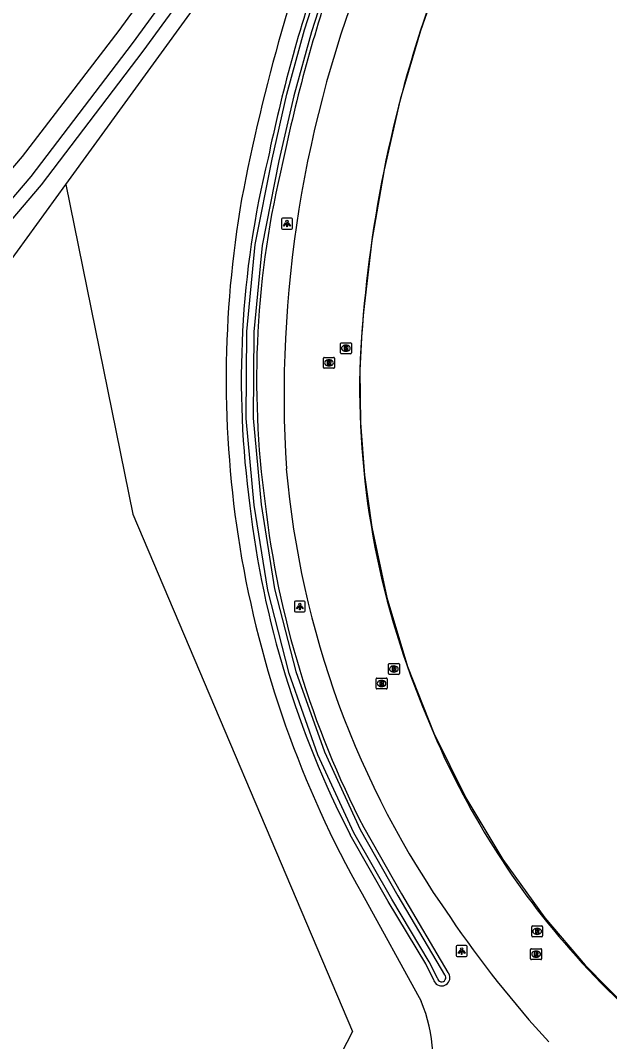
# Model space of a CAD drawing. Extents: x 155018 to 156648, y 383980 to 385733.
# Drawn here: x 155731.8 to 155785.8, y 384034.1 to 384127.6 of the extents above; entities that cross this region are included whole.
import ezdxf

# ---------------------------------------------------------------- set-up
doc = ezdxf.new("R2010")
doc.units = 0
for name, color, linetype in [('IMGEO_Berm_groen', 7, 'Continuous'), ('IMGEO_Groenvoorziening', 7, 'Continuous'), ('IMGEO_Lichtpunt', 7, 'Continuous'), ('IMGEO_Lijnafwatering', 7, 'Continuous'), ('IMGEO_Rijbaan_lokaal_gesloten', 7, 'Continuous'), ('IMGEO_Rioolput', 7, 'Continuous'), ('IMGEO_Voetpad_halfverhard', 7, 'Continuous'), ('IMGEO_Waterloop', 7, 'Continuous')]:
    doc.layers.add(name, color=color, linetype=linetype)

msp = doc.modelspace()

# ---------------------------------------------------------------- linework, layer by layer
at = {"layer": 'IMGEO_Berm_groen'}
for points in [[(155735.976, 384112.625), (155749.933, 384131.855), (155760.641, 384147.193), (155764.719, 384151.453), (155768.998, 384155.923)], [(155726.381, 384056.744), (155725.876, 384063.479), (155724.805, 384073.381), (155724.391, 384082.583), (155724.818, 384089.971), (155725.678, 384095.915), (155726.613, 384098.573), (155728.876, 384102.843), (155735.976, 384112.625)], [(155763.246, 384053.729), (155766.707, 384047.669), (155770.959, 384040.465)], [(155769.634, 384039.813), (155768.917, 384041.236), (155765.498, 384046.963), (155762.016, 384053.06)], [(155763.097, 384047.648), (155768.514, 384037.816)]]:
    msp.add_lwpolyline(points, dxfattribs=at)
for centre, radius, start, end in [((155918.681, 384079.765), 169.564, 158.61407, 169.28907), ((155895.255, 384085.956), 143.735, 161.01125, 168.33286), ((155895.224, 384085.967), 142.303, 161.011, 168.34515), ((155837.015, 384094.759), 84.977, 166.20402, 187.82124), ((155837.046, 384094.756), 83.608, 166.18979, 187.82723), ((155846.948, 384094.823), 96.293, 170.1602, 189.19567), ((155839.688, 384093.21), 86.035, 186.5672, 207.31551), ((155839.71, 384093.217), 87.458, 186.57985, 207.33252), ((155847.067, 384095.113), 96.457, 189.35439, 209.47777), ((155770.375, 384039.98), 0.759, 230.43689, 39.6703), ((155770.38, 384039.984), 0.765, 192.88819, 230.28092), ((155754.739, 384032.231), 14.864, 309.97275, 22.06915)]:
    msp.add_arc(centre, radius, start, end, dxfattribs=at)
at = {"layer": 'IMGEO_Groenvoorziening'}
for points in [[(155657.767, 384078.374), (155677.085, 384092.967), (155745.538, 384140.858), (155758.754, 384151.282), (155740.826, 384126.716), (155731.988, 384115.184), (155723.684, 384105.475), (155710.636, 384092.118), (155701.599, 384081.92), (155691.672, 384072.915), (155688.231, 384070.329), (155680.527, 384065.93)], [(155735.976, 384112.625), (155742.117, 384082.439), (155762.225, 384035.043), (155753.408, 384017.919)]]:
    msp.add_lwpolyline(points, dxfattribs=at)
at = {"layer": 'IMGEO_Lichtpunt'}
for p, q in [((155756.622, 384109.534), (155755.814, 384109.534)), ((155756.622, 384109.534), (155755.814, 384109.534)), ((155755.72, 384109.439), (155755.72, 384108.632)), ((155755.72, 384109.439), (155755.72, 384108.632)), ((155755.814, 384108.538), (155756.622, 384108.538)), ((155755.814, 384108.538), (155756.622, 384108.538)), ((155756.716, 384108.632), (155756.716, 384109.439)), ((155756.716, 384108.632), (155756.716, 384109.439)), ((155756.896, 384074.374), (155756.896, 384073.567)), ((155756.896, 384074.374), (155756.896, 384073.567)), ((155757.798, 384074.469), (155756.99, 384074.469)), ((155757.798, 384074.469), (155756.99, 384074.469)), ((155757.892, 384073.567), (155757.892, 384074.374)), ((155757.892, 384073.567), (155757.892, 384074.374)), ((155756.99, 384073.473), (155757.798, 384073.473)), ((155756.99, 384073.473), (155757.798, 384073.473)), ((155771.717, 384042.82), (155771.717, 384042.013)), ((155771.717, 384042.82), (155771.717, 384042.013)), ((155772.619, 384042.915), (155771.811, 384042.915)), ((155772.619, 384042.915), (155771.811, 384042.915)), ((155772.713, 384042.013), (155772.713, 384042.82)), ((155772.713, 384042.013), (155772.713, 384042.82)), ((155771.811, 384041.919), (155772.619, 384041.919)), ((155771.811, 384041.919), (155772.619, 384041.919))]:
    msp.add_line(p, q, dxfattribs=at)
for points in [[(155756.094, 384109.103), (155756.133, 384109.075), (155755.945, 384108.813), (155755.907, 384108.84), (155756.094, 384109.103)], [(155756.196, 384109.055), (155756.243, 384109.055), (155756.243, 384108.733), (155756.196, 384108.733), (155756.196, 384109.055)], [(155756.306, 384109.075), (155756.344, 384109.102), (155756.531, 384108.84), (155756.492, 384108.812), (155756.306, 384109.075)], [(155757.27, 384074.038), (155757.309, 384074.01), (155757.121, 384073.748), (155757.083, 384073.775), (155757.27, 384074.038)], [(155757.372, 384073.99), (155757.419, 384073.99), (155757.419, 384073.668), (155757.372, 384073.668), (155757.372, 384073.99)], [(155757.482, 384074.01), (155757.52, 384074.037), (155757.707, 384073.775), (155757.668, 384073.747), (155757.482, 384074.01)], [(155772.091, 384042.484), (155772.13, 384042.456), (155771.942, 384042.194), (155771.904, 384042.221), (155772.091, 384042.484)], [(155772.193, 384042.436), (155772.24, 384042.436), (155772.24, 384042.114), (155772.193, 384042.114), (155772.193, 384042.436)], [(155772.303, 384042.456), (155772.341, 384042.483), (155772.528, 384042.221), (155772.489, 384042.193), (155772.303, 384042.456)]]:
    msp.add_lwpolyline(points, dxfattribs=at)
for centre in [(155756.219, 384109.237), (155757.395, 384074.172), (155772.216, 384042.618)]:
    msp.add_circle(centre, 0.0994, dxfattribs=at)
for centre, start, end in [((155755.814, 384109.439), 90, 180), ((155755.814, 384109.439), 90, 180), ((155756.622, 384109.439), 0, 90), ((155756.622, 384109.439), 0, 90), ((155755.814, 384108.632), 180, 270), ((155755.814, 384108.632), 180, 270), ((155756.622, 384108.632), 270, 0), ((155756.622, 384108.632), 270, 360), ((155756.99, 384074.374), 90, 180), ((155756.99, 384074.374), 90, 180), ((155757.798, 384074.374), 0, 90), ((155757.798, 384074.374), 0, 90), ((155756.99, 384073.567), 180, 270), ((155756.99, 384073.567), 180, 270), ((155757.798, 384073.567), 270, 0), ((155757.798, 384073.567), 270, 360), ((155771.811, 384042.82), 90, 180), ((155771.811, 384042.82), 90, 180), ((155772.619, 384042.82), 0, 90), ((155772.619, 384042.82), 0, 90), ((155771.811, 384042.013), 180, 270), ((155771.811, 384042.013), 180, 270), ((155772.619, 384042.013), 270, 0), ((155772.619, 384042.013), 270, 360)]:
    msp.add_arc(centre, 0.0946, start, end, dxfattribs=at)
at = {"layer": 'IMGEO_Lijnafwatering'}
for points in [[(155773.167, 384139.011), (155773.159, 384138.993), (155773.15, 384138.974), (155773.142, 384138.956), (155770.616, 384132.893), (155768.432, 384126.698), (155766.597, 384120.391)], [(155766.597, 384120.391), (155765.112, 384113.971), (155763.989, 384107.479), (155763.23, 384100.934)], [(155763.23, 384100.934), (155763.088, 384099.16), (155762.973, 384097.384), (155762.885, 384095.607), (155762.958, 384090.798), (155763.324, 384086.003), (155763.98, 384081.239)], [(155763.98, 384081.239), (155765.347, 384074.794), (155767.245, 384068.486), (155769.661, 384062.357)], [(155769.661, 384062.357), (155772.579, 384056.451), (155775.978, 384050.808), (155779.835, 384045.467)], [(155779.835, 384045.467), (155783.517, 384041.123), (155787.503, 384037.054), (155791.771, 384033.283), (155792.469, 384032.726), (155793.18, 384032.185), (155793.904, 384031.663)]]:
    msp.add_lwpolyline(points, dxfattribs=at)
at = {"layer": 'IMGEO_Rijbaan_lokaal_gesloten'}
for centre, radius, start, end in [((155880.235, 384090.825), 117.415, 155.81618, 161.72545), ((155863.72, 384093.288), 107.768, 158.18958, 183.57089), ((155879.791, 384090.79), 117.005, 161.64131, 177.64074), ((155839.879, 384094.042), 77.01, 178.83591, 203.07794), ((155839.782, 384093.857), 83.938, 184.9762, 215.1845), ((155837.348, 384091.224), 73.594, 201.83126, 221.39605), ((155849.987, 384098.555), 95.007, 213.9541, 222.72237), ((155842.358, 384095.437), 80.138, 221.28728, 230.85811)]:
    msp.add_arc(centre, radius, start, end, dxfattribs=at)
at = {"layer": 'IMGEO_Rioolput'}
for p, q in [((155761.113, 384097.196), (155761.113, 384098.048)), ((155761.188, 384098.122), (155762.04, 384098.122)), ((155761.624, 384097.342), (155761.599, 384097.342)), ((155761.601, 384097.902), (155761.626, 384097.902)), ((155762.114, 384098.048), (155762.114, 384097.196)), ((155759.563, 384095.856), (155759.563, 384096.708)), ((155759.638, 384096.782), (155760.49, 384096.782)), ((155760.051, 384096.562), (155760.076, 384096.562)), ((155760.564, 384096.708), (155760.564, 384095.856)), ((155762.04, 384097.122), (155761.188, 384097.122)), ((155760.49, 384095.782), (155759.638, 384095.782)), ((155760.074, 384096.002), (155760.049, 384096.002)), ((155765.508, 384067.821), (155765.508, 384068.673)), ((155765.583, 384068.747), (155766.435, 384068.747)), ((155765.996, 384068.527), (155766.021, 384068.527)), ((155766.509, 384068.673), (155766.509, 384067.821)), ((155764.455, 384067.418), (155765.307, 384067.418)), ((155766.435, 384067.747), (155765.583, 384067.747)), ((155766.019, 384067.967), (155765.994, 384067.967)), ((155764.38, 384066.492), (155764.38, 384067.344)), ((155764.891, 384066.638), (155764.866, 384066.638)), ((155764.868, 384067.198), (155764.893, 384067.198)), ((155765.381, 384067.344), (155765.381, 384066.492)), ((155765.307, 384066.418), (155764.455, 384066.418)), ((155778.623, 384043.794), (155778.623, 384044.646)), ((155778.698, 384044.72), (155779.55, 384044.72)), ((155779.111, 384044.5), (155779.136, 384044.5)), ((155779.624, 384044.646), (155779.624, 384043.794)), ((155779.55, 384043.72), (155778.698, 384043.72)), ((155779.134, 384043.94), (155779.109, 384043.94)), ((155778.528, 384041.706), (155778.528, 384042.558)), ((155778.603, 384042.632), (155779.455, 384042.632)), ((155779.016, 384042.412), (155779.041, 384042.412)), ((155779.529, 384042.558), (155779.529, 384041.706)), ((155779.455, 384041.632), (155778.603, 384041.632)), ((155779.039, 384041.852), (155779.014, 384041.852))]:
    msp.add_line(p, q, dxfattribs=at)
for points in [[(155761.113, 384097.196), (155761.113, 384098.048)], [(155761.188, 384098.122), (155762.04, 384098.122)], [(155761.702, 384097.82), (155761.45, 384097.822), (155761.45, 384097.422)], [(155761.45, 384097.422), (155761.574, 384097.422), (155761.574, 384097.584), (155761.585, 384097.584)], [(155761.628, 384097.741), (155761.574, 384097.741), (155761.574, 384097.66)], [(155761.574, 384097.66), (155761.626, 384097.66)], [(155761.632, 384097.555), (155761.703, 384097.422), (155761.843, 384097.422), (155761.778, 384097.548)], [(155762.114, 384098.048), (155762.114, 384097.196)], [(155759.563, 384095.856), (155759.563, 384096.708)], [(155759.638, 384096.782), (155760.49, 384096.782)], [(155760.152, 384096.48), (155759.9, 384096.482), (155759.9, 384096.082)], [(155760.078, 384096.401), (155760.024, 384096.401), (155760.024, 384096.32)], [(155760.564, 384096.708), (155760.564, 384095.856)], [(155762.04, 384097.122), (155761.188, 384097.122)], [(155760.49, 384095.782), (155759.638, 384095.782)], [(155759.9, 384096.082), (155760.024, 384096.082), (155760.024, 384096.244), (155760.035, 384096.244)], [(155760.024, 384096.32), (155760.076, 384096.32)], [(155760.082, 384096.215), (155760.153, 384096.082), (155760.293, 384096.082), (155760.228, 384096.208)], [(155765.508, 384067.821), (155765.508, 384068.673)], [(155765.583, 384068.747), (155766.435, 384068.747)], [(155766.097, 384068.445), (155765.845, 384068.447), (155765.845, 384068.047)], [(155766.023, 384068.366), (155765.969, 384068.366), (155765.969, 384068.285)], [(155766.509, 384068.673), (155766.509, 384067.821)], [(155764.455, 384067.418), (155765.307, 384067.418)], [(155766.435, 384067.747), (155765.583, 384067.747)], [(155765.845, 384068.047), (155765.969, 384068.047), (155765.969, 384068.209), (155765.98, 384068.209)], [(155765.969, 384068.285), (155766.021, 384068.285)], [(155766.027, 384068.18), (155766.098, 384068.047), (155766.238, 384068.047), (155766.173, 384068.173)], [(155764.38, 384066.492), (155764.38, 384067.344)], [(155764.969, 384067.116), (155764.717, 384067.118), (155764.717, 384066.718)], [(155764.717, 384066.718), (155764.841, 384066.718), (155764.841, 384066.88), (155764.852, 384066.88)], [(155764.895, 384067.037), (155764.841, 384067.037), (155764.841, 384066.956)], [(155764.841, 384066.956), (155764.893, 384066.956)], [(155764.899, 384066.851), (155764.97, 384066.718), (155765.11, 384066.718), (155765.045, 384066.844)], [(155765.381, 384067.344), (155765.381, 384066.492)], [(155765.307, 384066.418), (155764.455, 384066.418)], [(155778.623, 384043.794), (155778.623, 384044.646)], [(155778.698, 384044.72), (155779.55, 384044.72)], [(155779.212, 384044.418), (155778.96, 384044.42), (155778.96, 384044.02)], [(155778.96, 384044.02), (155779.084, 384044.02), (155779.084, 384044.182), (155779.095, 384044.182)], [(155779.138, 384044.339), (155779.084, 384044.339), (155779.084, 384044.258)], [(155779.084, 384044.258), (155779.136, 384044.258)], [(155779.142, 384044.153), (155779.213, 384044.02), (155779.353, 384044.02), (155779.288, 384044.146)], [(155779.624, 384044.646), (155779.624, 384043.794)], [(155779.55, 384043.72), (155778.698, 384043.72)], [(155778.528, 384041.706), (155778.528, 384042.558)], [(155778.603, 384042.632), (155779.455, 384042.632)], [(155779.117, 384042.33), (155778.865, 384042.332), (155778.865, 384041.932)], [(155779.043, 384042.251), (155778.989, 384042.251), (155778.989, 384042.17)], [(155778.989, 384042.17), (155779.041, 384042.17)], [(155779.529, 384042.558), (155779.529, 384041.706)], [(155779.455, 384041.632), (155778.603, 384041.632)], [(155778.865, 384041.932), (155778.989, 384041.932), (155778.989, 384042.094), (155779, 384042.094)], [(155779.047, 384042.065), (155779.118, 384041.932), (155779.258, 384041.932), (155779.193, 384042.058)]]:
    msp.add_lwpolyline(points, dxfattribs=at)
for centre, radius, start, end in [((155761.19, 384098.046), 0.0765, 91.55205, 178.44795), ((155761.19, 384098.046), 0.0765, 91.55205, 178.44795), ((155761.584, 384097.531), 0.0533, 26.02933, 88.69889), ((155761.61, 384097.849), 0.19, 274.7715, 282.96867), ((155761.634, 384097.645), 0.0964, 77.00612, 93.18647), ((155761.648, 384097.702), 0.0378, 276.66336, 79.67722), ((155761.701, 384097.71), 0.109, 350.36119, 89.41601), ((155761.699, 384097.71), 0.112, 277.58423, 350.98172), ((155761.683, 384097.495), 0.108, 29.51342, 73.79051), ((155762.038, 384098.046), 0.0765, 1.55205, 88.44795), ((155762.038, 384098.046), 0.0765, 1.55205, 88.44795), ((155759.64, 384096.706), 0.0765, 91.55205, 178.44795), ((155759.64, 384096.706), 0.0765, 91.55205, 178.44795), ((155760.084, 384096.305), 0.0964, 77.00612, 93.18647), ((155760.098, 384096.362), 0.0378, 276.66336, 79.67722), ((155760.151, 384096.37), 0.109, 350.36119, 89.41601), ((155760.488, 384096.706), 0.0765, 1.55205, 88.44795), ((155760.488, 384096.706), 0.0765, 1.55205, 88.44795), ((155761.19, 384097.198), 0.0765, 181.55205, 268.44795), ((155761.19, 384097.198), 0.0765, 181.55205, 268.44795), ((155762.038, 384097.198), 0.0765, 271.55205, 358.44795), ((155762.038, 384097.198), 0.0765, 271.55205, 358.44795), ((155759.64, 384095.858), 0.0765, 181.55205, 268.44795), ((155759.64, 384095.858), 0.0765, 181.55205, 268.44795), ((155760.034, 384096.191), 0.0533, 26.02933, 88.69889), ((155760.06, 384096.509), 0.19, 274.7715, 282.96867), ((155760.149, 384096.37), 0.112, 277.58423, 350.98172), ((155760.133, 384096.155), 0.108, 29.51342, 73.79051), ((155760.488, 384095.858), 0.0765, 271.55205, 358.44795), ((155760.488, 384095.858), 0.0765, 271.55205, 358.44795), ((155765.585, 384068.671), 0.0765, 91.55205, 178.44795), ((155765.585, 384068.671), 0.0765, 91.55205, 178.44795), ((155766.029, 384068.27), 0.0964, 77.00612, 93.18647), ((155766.043, 384068.327), 0.0378, 276.66336, 79.67722), ((155766.096, 384068.335), 0.109, 350.36119, 89.41601), ((155766.433, 384068.671), 0.0765, 1.55205, 88.44795), ((155766.433, 384068.671), 0.0765, 1.55205, 88.44795), ((155764.457, 384067.342), 0.0765, 91.55205, 178.44795), ((155764.457, 384067.342), 0.0765, 91.55205, 178.44795), ((155765.305, 384067.342), 0.0765, 1.55205, 88.44795), ((155765.305, 384067.342), 0.0765, 1.55205, 88.44795), ((155765.585, 384067.823), 0.0765, 181.55205, 268.44795), ((155765.585, 384067.823), 0.0765, 181.55205, 268.44795), ((155765.979, 384068.156), 0.0533, 26.02933, 88.69889), ((155766.005, 384068.474), 0.19, 274.7715, 282.96867), ((155766.094, 384068.335), 0.112, 277.58423, 350.98172), ((155766.078, 384068.12), 0.108, 29.51342, 73.79051), ((155766.433, 384067.823), 0.0765, 271.55205, 358.44795), ((155766.433, 384067.823), 0.0765, 271.55205, 358.44795), ((155764.457, 384066.494), 0.0765, 181.55205, 268.44795), ((155764.457, 384066.494), 0.0765, 181.55205, 268.44795), ((155764.851, 384066.827), 0.0533, 26.02933, 88.69889), ((155764.877, 384067.145), 0.19, 274.7715, 282.96867), ((155764.901, 384066.941), 0.0964, 77.00612, 93.18647), ((155764.915, 384066.998), 0.0378, 276.66336, 79.67722), ((155764.968, 384067.006), 0.109, 350.36119, 89.41601), ((155764.966, 384067.006), 0.112, 277.58423, 350.98172), ((155764.95, 384066.791), 0.108, 29.51342, 73.79051), ((155765.305, 384066.494), 0.0765, 271.55205, 358.44795), ((155765.305, 384066.494), 0.0765, 271.55205, 358.44795), ((155778.7, 384044.644), 0.0765, 91.55205, 178.44795), ((155778.7, 384044.644), 0.0765, 91.55205, 178.44795), ((155779.094, 384044.129), 0.0533, 26.02933, 88.69889), ((155779.12, 384044.447), 0.19, 274.7715, 282.96867), ((155779.144, 384044.243), 0.0964, 77.00612, 93.18647), ((155779.158, 384044.3), 0.0378, 276.66336, 79.67722), ((155779.211, 384044.308), 0.109, 350.36119, 89.41601), ((155779.209, 384044.308), 0.112, 277.58423, 350.98172), ((155779.193, 384044.093), 0.108, 29.51342, 73.79051), ((155779.548, 384044.644), 0.0765, 1.55205, 88.44795), ((155779.548, 384044.644), 0.0765, 1.55205, 88.44795), ((155778.7, 384043.796), 0.0765, 181.55205, 268.44795), ((155778.7, 384043.796), 0.0765, 181.55205, 268.44795), ((155779.548, 384043.796), 0.0765, 271.55205, 358.44795), ((155779.548, 384043.796), 0.0765, 271.55205, 358.44795), ((155778.605, 384042.556), 0.0765, 91.55205, 178.44795), ((155778.605, 384042.556), 0.0765, 91.55205, 178.44795), ((155779.025, 384042.359), 0.19, 274.7715, 282.96867), ((155779.049, 384042.155), 0.0964, 77.00612, 93.18647), ((155779.063, 384042.212), 0.0378, 276.66336, 79.67722), ((155779.116, 384042.22), 0.109, 350.36119, 89.41601), ((155779.114, 384042.22), 0.112, 277.58423, 350.98172), ((155779.453, 384042.556), 0.0765, 1.55205, 88.44795), ((155779.453, 384042.556), 0.0765, 1.55205, 88.44795), ((155778.605, 384041.708), 0.0765, 181.55205, 268.44795), ((155778.605, 384041.708), 0.0765, 181.55205, 268.44795), ((155778.999, 384042.041), 0.0533, 26.02933, 88.69889), ((155779.098, 384042.005), 0.108, 29.51342, 73.79051), ((155779.453, 384041.708), 0.0765, 271.55205, 358.44795), ((155779.453, 384041.708), 0.0765, 271.55205, 358.44795)]:
    msp.add_arc(centre, radius, start, end, dxfattribs=at)
for centre, major_axis, ratio, start_param, end_param in [((155761.6, 384097.622), (-0.387, 0.002), 0.722429, 4.712389, 7.853982), ((155761.625, 384097.622), (-0.39, 0.002), 0.717154, 1.570796, 4.712389), ((155760.05, 384096.282), (-0.387, 0.002), 0.722429, 4.712389, 7.853982), ((155760.075, 384096.282), (-0.39, 0.002), 0.717154, 1.570796, 4.712389), ((155765.995, 384068.247), (-0.387, 0.002), 0.722429, 4.712389, 7.853982), ((155766.02, 384068.247), (-0.39, 0.002), 0.717154, 1.570796, 4.712389), ((155764.867, 384066.918), (-0.387, 0.002), 0.722429, 4.712389, 7.853982), ((155764.892, 384066.918), (-0.39, 0.002), 0.717154, 1.570796, 4.712389), ((155779.11, 384044.22), (-0.387, 0.002), 0.722429, 4.712389, 7.853982), ((155779.135, 384044.22), (-0.39, 0.002), 0.717154, 1.570796, 4.712389), ((155779.015, 384042.132), (-0.387, 0.002), 0.722429, 4.712389, 7.853982), ((155779.04, 384042.132), (-0.39, 0.002), 0.717154, 1.570796, 4.712389)]:
    msp.add_ellipse(centre, major_axis=major_axis, ratio=ratio, start_param=start_param, end_param=end_param, dxfattribs=at)
at = {"layer": 'IMGEO_Voetpad_halfverhard'}
for points in [[(155701.124, 384076.084), (155708.208, 384085.421), (155719.871, 384099.297), (155723.158, 384102.492), (155727.863, 384107.591), (155732.791, 384113.343), (155742.066, 384125.53), (155750.367, 384136.911), (155758.739, 384148.855), (155762.497, 384154.751), (155763.669, 384156.59)], [(155764.669, 384155.953), (155763.22, 384153.678), (155759.726, 384148.197), (155755.679, 384142.378), (155751.33, 384136.219), (155743.019, 384124.824), (155733.713, 384112.596), (155728.82, 384106.885), (155726.526, 384104.053)]]:
    msp.add_lwpolyline(points, dxfattribs=at)
at = {"layer": 'IMGEO_Waterloop'}
for points in [[(155773.246, 384159.353), (155773.663, 384158.469), (155771.21, 384154.92), (155768.995, 384151.217), (155767.027, 384147.377), (155766.403, 384146.014), (155765.81, 384144.637), (155765.248, 384143.246), (155764.937, 384142.839), (155764.476, 384141.767), (155760.313, 384132.409), (155758.454, 384126.609), (155756.844, 384120.735), (155755.486, 384114.797), (155753.96, 384107.022), (155753.174, 384099.138), (155753.134, 384091.214), (155753.842, 384083.323), (155755.087, 384075.601), (155757.026, 384068.024), (155759.642, 384060.653), (155762.914, 384053.548), (155766.38, 384047.479), (155770.651, 384040.242)], [(155769.996, 384039.935), (155769.249, 384041.418), (155765.825, 384047.154), (155762.348, 384053.241), (155759.051, 384060.399), (155756.414, 384067.826), (155754.459, 384075.462), (155753.203, 384083.242), (155752.491, 384091.19), (155752.531, 384099.169), (155753.322, 384107.109), (155754.858, 384114.94), (155756.219, 384120.891), (155757.833, 384126.779), (155759.696, 384132.594)]]:
    msp.add_lwpolyline(points, dxfattribs=at)
msp.add_arc((155770.374, 384039.98), 0.381, 186.84683, 43.37835, dxfattribs=at)

doc.saveas('drawing.dxf')
